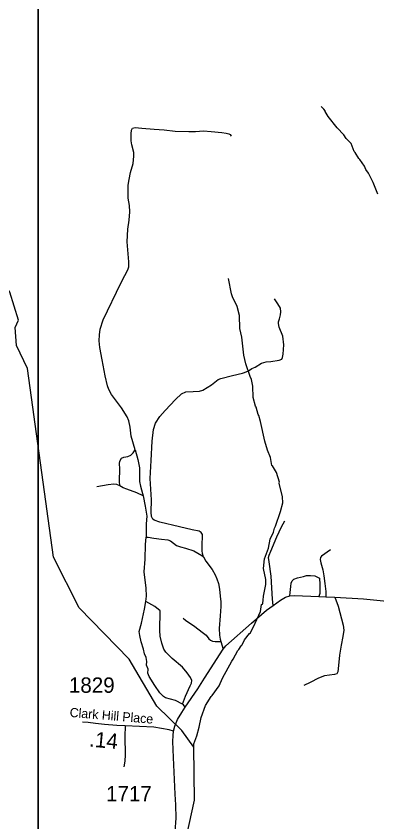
# Model space of a CAD drawing. Extents: x 1159738 to 1321356, y 736314 to 882035.
# Drawn here: x 1273870 to 1276801, y 773775 to 780324 of the extents above; entities that cross this region are included whole.
import ezdxf

# ---------------------------------------------------------------- set-up
doc = ezdxf.new("R2010")
doc.units = 0
for name, color, linetype in [('Exist Hydrographic Misc Water Feature', 7, 'Continuous'), ('Exist Road Non-System Type 51', 7, 'Continuous'), ('Exist Road Secondary Mileage Hundredths English Label', 7, 'Continuous'), ('Exist Road Secondary Type 51 Attributed', 7, 'Continuous'), ('Exist Road Secondary Type 51 Label', 7, 'Continuous'), ('Exist Road Secondary Type 51 Number Label', 7, 'Continuous'), ('Map Preparation Inset Cut Line', 7, 'Continuous')]:
    doc.layers.add(name, color=color, linetype=linetype)

msp = doc.modelspace()

# ---------------------------------------------------------------- linework, layer by layer
at = {"layer": 'Exist Hydrographic Misc Water Feature'}
for points in [[(1275142.5, 772542.4), (1275168.5, 772610.9), (1275165.5, 772801.3), (1275133.5, 772851.2), (1275140.5, 773136.6), (1275318.5, 773950.4), (1275313.3, 774383.4), (1275215.4, 774517.1), (1275012.4, 774714.9), (1274787.5, 775096.8), (1274381.5, 775515.3), (1274174.5, 775926.5), (1273962.4, 777460.5), (1273874.4, 777646), (1273861.4, 777794), (1273888.4, 777852.6), (1273818.4, 778080.5), (1273641.4, 778343.4), (1273568.4, 778410.5), (1273379.4, 778516), (1273250.4, 778692.6), (1273257.4, 778984.6), (1273604.3, 779893.5), (1273695.4, 780177.2)], [(1276809.4, 778875.8), (1276770, 778970.9), (1276732.2, 779048), (1276711, 779078.6), (1276699.7, 779104.9), (1276661.2, 779160), (1276653.5, 779166.2), (1276623.9, 779216), (1276615, 779223.3), (1276592.8, 779287.9), (1276549.9, 779329.2), (1276532.8, 779359.7), (1276478.2, 779415.2), (1276404.8, 779509.3), (1276379.9, 779548), (1276380.1, 779554), (1276370.5, 779568.3), (1276349.2, 779590.9)], [(1275313.3, 774383.4), (1275315.2, 774409.7), (1275336.9, 774473.1), (1275356.9, 774544.5), (1275373.1, 774624), (1275408.7, 774722), (1275455.9, 774795.3), (1275464, 774801.3), (1275518.3, 774879.8), (1275546, 774943), (1275621.8, 775080.8), (1275634.2, 775096.4), (1275672.3, 775167.3), (1275680.5, 775175.1), (1275697.4, 775206.6), (1275705.6, 775214.3), (1275724.7, 775253.8), (1275765, 775305.6), (1275774.3, 775312.3), (1275812.7, 775389.6), (1275855.2, 775486), (1275864.7, 775541.7), (1275870.8, 775543.5), (1275873, 775553.5), (1275877.6, 775577.3), (1275878.6, 775609.3), (1275899.3, 775704.6), (1275898.3, 775744.7), (1275880.8, 775833.2), (1275887, 775913), (1275921.4, 776000), (1275934, 776072.8), (1275961.1, 776130.8), (1275968, 776162.6), (1275976.4, 776178.3), (1276017.7, 776297.1), (1276035.6, 776368.6), (1276035, 776416.6), (1276008, 776527.1), (1276008.4, 776537.4), (1275986.4, 776614), (1275952.8, 776667.7), (1275948.1, 776671.1), (1275935.8, 776735.4), (1275913.5, 776796), (1275891.5, 776868.6), (1275856, 777029.6), (1275841, 777078), (1275835.5, 777086.2), (1275819, 777146.6), (1275813.5, 777154.8), (1275795.4, 777224.8), (1275793.9, 777315.3), (1275781.5, 777371.7), (1275770.1, 777396), (1275736.9, 777496.9), (1275720.9, 777569.3), (1275704.9, 777713.8), (1275688.1, 777784.6), (1275683.8, 777890.4), (1275665.8, 777962.8), (1275628.1, 778043.9), (1275620.7, 778066.1), (1275594.2, 778192.9)]]:
    msp.add_lwpolyline(points, dxfattribs=at)
at = {"layer": 'Exist Road Non-System Type 51'}
for points in [[(1274836.6, 776800.1), (1274805.3, 776909.5), (1274795.5, 776984.1), (1274785.7, 777034.3), (1274772.2, 777066.5), (1274725.7, 777140.8), (1274646.1, 777250), (1274623, 777290.7), (1274612.3, 777319.3), (1274592.6, 777401.7), (1274568.5, 777530.6), (1274549, 777629.4), (1274543.6, 777685.8), (1274546.3, 777733.3), (1274554.3, 777779.8), (1274577.6, 777855.9), (1274721.4, 778153.3), (1274753.6, 778216.8), (1274777.6, 778261.2), (1274784.8, 778285.4), (1274784.8, 778327.4), (1274773.2, 778488.6), (1274777.6, 778593.6), (1274788.4, 778667), (1274793.7, 778734.2), (1274790.1, 778786.1), (1274781.2, 778843.4), (1274779.4, 778897.5), (1274780.3, 778951.2), (1274787.4, 778995.9), (1274800, 779053.2), (1274820.5, 779125.7), (1274826.8, 779185.2), (1274826.8, 779214.8), (1274810.7, 779278.3), (1274806.2, 779309.7), (1274804.4, 779367.8), (1274807.1, 779396.5), (1274816, 779413.5), (1274838.4, 779418), (1274892.1, 779413.5), (1274992.2, 779406.3), (1275073.6, 779401), (1275161.3, 779388.4), (1275274, 779386.6), (1275326.5, 779386.5), (1275391.8, 779392.8), (1275455.3, 779386.5), (1275541.1, 779377.6), (1275577.8, 779374), (1275599.3, 779368.6), (1275609.1, 779363.2), (1275616.3, 779348.9)], [(1275392, 775930.2), (1275383.1, 775955.3), (1275380.4, 775978.6), (1275380.9, 776033.1), (1275384.5, 776092.2), (1275385.4, 776111.9), (1275374.6, 776126.2), (1275357.7, 776136.9), (1275299.5, 776148.6), (1275197.5, 776172.7), (1275038.3, 776211.2), (1274992.9, 776227.1), (1274979.5, 776235.2), (1274968.8, 776255.8), (1274967.9, 776291.6), (1274970.6, 776392.7), (1274960, 776565.9), (1274967.1, 776713.6), (1274975.1, 776868.9), (1274985.9, 776962.9), (1275002.9, 777015.7), (1275038.7, 777070.3), (1275080.7, 777119.5), (1275164.5, 777209.3), (1275214.6, 777253.2), (1275249.4, 777270.8), (1275308.4, 777273.5), (1275359.4, 777275.3), (1275388, 777283.4), (1275456, 777328.1), (1275510.6, 777371.1), (1275532.9, 777380), (1275626.9, 777402.4), (1275710.1, 777423), (1275725.8, 777427.3), (1275758, 777439.8), (1275784.8, 777460.4), (1275810.7, 777470.2), (1275863.5, 777504.3), (1275900.2, 777513.2), (1275939.6, 777517.7), (1276007.5, 777527.5), (1276029.9, 777535.6), (1276035.3, 777549), (1276038.9, 777576.8), (1276045.1, 777651.1), (1276036.2, 777722.7), (1276006.5, 777796.5), (1276001.1, 777826), (1276000.2, 777839.4), (1276009.2, 777864.5), (1276018.1, 777897.6), (1276019.9, 777920.9), (1276018.1, 777949.5), (1275994.9, 777986.3), (1275968, 778026.5)], [(1274714.1, 776507), (1274711.4, 776544.6), (1274712.3, 776644.9), (1274711.4, 776689), (1274714.1, 776707.8), (1274726.6, 776730.2), (1274746.3, 776739.2), (1274776.7, 776744.5), (1274800.8, 776755.3), (1274821.4, 776774.1), (1274836.6, 776800.1)], [(1274836.6, 776800.1), (1274859.9, 776719.5), (1274871.5, 776652.3), (1274873.3, 776586.1), (1274871.5, 776540.7), (1274879.6, 776503.1), (1274895.7, 776444), (1274901, 776424.7)], [(1274901, 776424.7), (1274850.9, 776448.8), (1274770.4, 776478.4), (1274740.9, 776490), (1274714.1, 776507), (1274687.2, 776516), (1274663.1, 776518.7), (1274619.2, 776513.3), (1274525.3, 776497.2)], [(1274901, 776424.7), (1274918.9, 776341.3), (1274931.4, 776259), (1274927.8, 776197.7), (1274926.7, 776088.6)], [(1275957.7, 775533.5), (1275952, 775583.9), (1275947.2, 775676.6), (1275943.1, 775773.3), (1275926.8, 775888), (1275921.1, 775923.2), (1275924.4, 775941.9), (1275940.6, 775974.5), (1275986.9, 776091.5), (1276025.1, 776172.8), (1276053.5, 776222.1)], [(1274924.3, 775566.6), (1274929.6, 775609.5), (1274927, 775674.9), (1274910.9, 775808.3), (1274919.8, 775911.2), (1274922.5, 776030.7), (1274926.7, 776088.6)], [(1274926.7, 776088.6), (1274943.9, 776088.7), (1274988.6, 776080.6), (1275050.3, 776072.6), (1275102.2, 776066.3), (1275124.6, 776058.2), (1275172.9, 776022.4), (1275206, 776010.8), (1275245.3, 775999.1), (1275313.3, 775976.8), (1275377.7, 775939.2), (1275392, 775930.2)], [(1276423.8, 775986.7), (1276351.5, 775935.5), (1276342.6, 775923.3), (1276340.1, 775907), (1276345, 775881.8), (1276361.2, 775824.1), (1276371, 775776.1), (1276376.6, 775713), (1276387.2, 775646.4), (1276385.6, 775604.1)], [(1275392, 775930.2), (1275410.3, 775894.1), (1275462.2, 775826.1), (1275487.3, 775783.1), (1275501.6, 775751.8), (1275513.2, 775712.4), (1275521.2, 775667.6), (1275528.4, 775610.3), (1275532.9, 775564.7), (1275532.8, 775526.5), (1275527.4, 775448.6), (1275520.3, 775345.6), (1275523, 775292.3), (1275528.3, 775260.1), (1275532.8, 775242.2)], [(1276094.7, 775612.2), (1276097.2, 775638.2), (1276101.2, 775688.6), (1276104.5, 775716.3), (1276111.8, 775734.2), (1276127.2, 775748), (1276155.6, 775759.4), (1276204.4, 775769.1), (1276228, 775778.9), (1276262.1, 775778.9), (1276295.4, 775774), (1276318.1, 775765.1), (1276334.4, 775755.3), (1276337.6, 775703.3), (1276337.6, 775631.7), (1276330.3, 775605.7)], [(1276458.7, 775600.1), (1276487.2, 775529), (1276526.5, 775373.7), (1276530.9, 775332.2), (1276525.4, 775280.8), (1276511.2, 775210.8), (1276498.1, 775131), (1276486.1, 775018.3), (1276482.8, 774993.8), (1276476.3, 774979.6), (1276456.6, 774972), (1276415.1, 774966.5), (1276375.7, 774961), (1276325.5, 774942.4), (1276258.8, 774908.5), (1276207.4, 774883.4)], [(1275222.7, 774732.2), (1275163.7, 774761.8), (1275085, 774783.3), (1275067.1, 774793.1), (1275036.6, 774823.5), (1274996.4, 774883.5), (1274952.1, 774956.3), (1274941.3, 774984.9), (1274942.2, 775016.2), (1274930.6, 775049.4), (1274932.4, 775079.8), (1274926.1, 775111.1), (1274913.6, 775140.7), (1274905.5, 775180.1), (1274885.9, 775239.1), (1274874.2, 775290.7), (1274870.6, 775321.1), (1274887.6, 775390), (1274911.8, 775502.8), (1274924.3, 775566.6)], [(1275222.7, 774732.2), (1275246.7, 774798.1), (1275284.3, 774879.5), (1275294.1, 774902.8), (1275296.8, 774924.3), (1275287, 774949.4), (1275259.2, 774987), (1275220.8, 775032.6), (1275137.6, 775102.4), (1275086.9, 775155.4), (1275069, 775178.7), (1275052.9, 775228.8), (1275040.4, 775284.3), (1275036.8, 775330), (1275041.3, 775490.2), (1274997.4, 775524.3), (1274924.3, 775566.6)], [(1275226.9, 775432), (1275245.7, 775415), (1275320.8, 775363), (1275380.7, 775318.3), (1275413, 775291.4), (1275434.4, 775262.8), (1275448.7, 775252), (1275465.7, 775244), (1275486.3, 775240.4), (1275508.7, 775241.3), (1275532.8, 775242.2)], [(1275532.8, 775242.2), (1275553.4, 775178.6)], [(1275244.2, 774707.4), (1275230.8, 774726), (1275222.7, 774732.2)], [(1274756.3, 774556.9), (1274753.6, 774470.1), (1274757.2, 774319.7), (1274753.6, 774268.7), (1274745.5, 774222.1)]]:
    msp.add_lwpolyline(points, dxfattribs=at)
at = {"layer": 'Exist Road Secondary Type 51 Attributed'}
for points in [[(1275149.5, 774512.2), (1275160.1, 774553.5), (1275181.6, 774607.2), (1275215.5, 774664.5), (1275244.2, 774707.4), (1275346.1, 774856.9), (1275399.8, 774942.9), (1275553.4, 775178.6), (1275574.9, 775204.6), (1275782.1, 775390.9), (1275904.1, 775496.3), (1275957.7, 775533.5), (1276016.7, 775577.3), (1276058.2, 775601.6), (1276094.7, 775612.2), (1276130.5, 775614.7), (1276330.3, 775605.7), (1276385.6, 775604.1), (1276458.7, 775600.1), (1276692.4, 775587.7), (1277043.9, 775553.8)], [(1275149.5, 774512.2), (1275114.6, 774523.8), (1274988.5, 774544.4), (1274756.3, 774556.9), (1274687.3, 774558.7), (1274587.1, 774567.7), (1274514.2, 774574.8), (1274456, 774582.9), (1274410.4, 774584.7)], [(1275161.2, 773697.2), (1275169.2, 773805.1), (1275168.3, 773913.4), (1275163, 774000.7), (1275148.6, 774297.3), (1275144.2, 774428.9), (1275145.1, 774476.4), (1275149.5, 774512.2)]]:
    msp.add_lwpolyline(points, dxfattribs=at)
at = {"layer": 'Map Preparation Inset Cut Line'}
for points in [[(1213574.8, 811005.5), (1289258, 811005.5), (1289258, 782300.2), (1274049.2, 782296.9), (1274049.2, 766757), (1213574.8, 766757)], [(1274049.2, 782296.9), (1310076.7, 782296.9), (1310076.7, 766757), (1274049.2, 766757)]]:
    msp.add_lwpolyline(points, close=True, dxfattribs=at)

# ---------------------------------------------------------------- texts
at = {"layer": 'Exist Road Secondary Mileage Hundredths English Label'}
msp.add_text('.14', height=125, rotation=354.69625, dxfattribs=at).set_placement((1274460.3, 774387.7))
at = {"layer": 'Exist Road Secondary Type 51 Label'}
msp.add_text('Clark Hill Place', height=75, rotation=355.30355, dxfattribs=at).set_placement((1274303.1, 774628.6))
at = {"layer": 'Exist Road Secondary Type 51 Number Label'}
for s, p in [('1829', (1274298.9, 774824.1)), ('1717', (1274600.9, 773941.4))]:
    msp.add_text(s, height=125, dxfattribs=at).set_placement(p)

doc.saveas('drawing.dxf')
